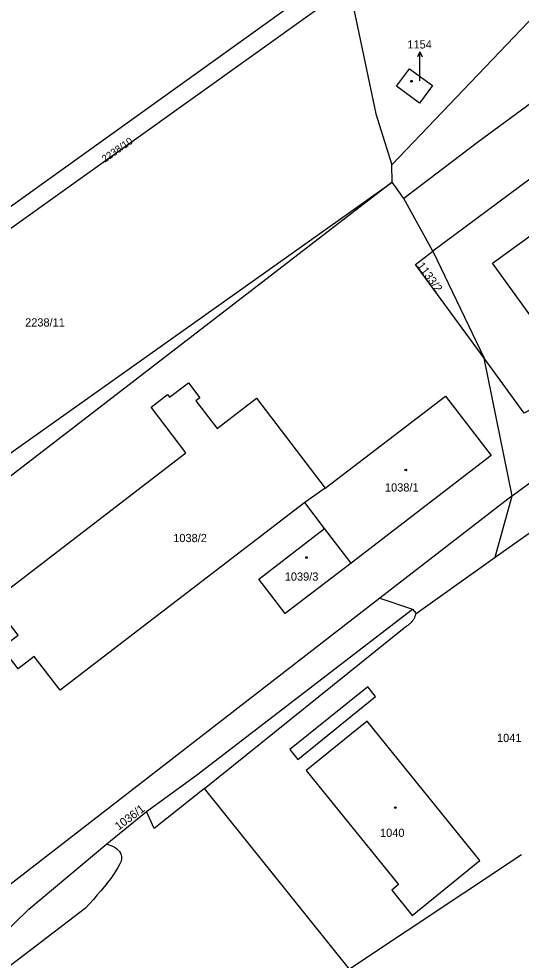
# Model space of a CAD drawing. Extents: x -504988 to -494607, y -1123820 to -1114018.
# Drawn here: x -497790 to -497686, y -1119921.1 to -1119726.4 of the extents above; entities that cross this region are included whole.
import ezdxf

# ---------------------------------------------------------------- set-up
doc = ezdxf.new("R2010")
doc.units = 0
for name, color, linetype in [('Hranice parcel', 7, 'Continuous'), ('Parcelní čísla', 7, 'Continuous'), ('Pop  PČ popisy', 7, 'Continuous'), ('Vnitřní kresba', 7, 'Continuous'), ('Značky budov', 7, 'Continuous')]:
    doc.layers.add(name, color=color, linetype=linetype)

msp = doc.modelspace()

# ---------------------------------------------------------------- linework, layer by layer
at = {"layer": 'Hranice parcel'}
for p, q in [((-497712.77, -1119756.56), (-497641.39, -1119681.81)), ((-497712.73, -1119760.16), (-497712.77, -1119756.56)), ((-497710.32, -1119763.52), (-497712.73, -1119760.16)), ((-497704.31, -1119774.44), (-497710.32, -1119763.52)), ((-497704.31, -1119774.44), (-497693.66, -1119796.55)), ((-497687.89, -1119825.08), (-497693.66, -1119796.55)), ((-497687.89, -1119825.08), (-497658.12, -1119802.96)), ((-497691.39, -1119837.77), (-497658.84, -1119814.66)), ((-497726.56, -1119823.5), (-497730.82, -1119826.44)), ((-497691.39, -1119837.77), (-497687.89, -1119825.08)), ((-497726.69, -1119831.83), (-497730.82, -1119826.44)), ((-497740.31, -1119842.3), (-497726.69, -1119831.83)), ((-497721.21, -1119838.97), (-497726.69, -1119831.83)), ((-497721.21, -1119838.97), (-497734.89, -1119849.42)), ((-497734.89, -1119849.42), (-497740.31, -1119842.3)), ((-497685.93, -1119899.33), (-497721.53, -1119923.01))]:
    msp.add_line(p, q, dxfattribs=at)
for points in [[(-497645.86, -1119712.54), (-497662.11, -1119726.99), (-497677.84, -1119739.37), (-497695.02, -1119751.99), (-497710.32, -1119763.52)], [(-497882.45, -1119817.65), (-497855.81, -1119804.38), (-497819.16, -1119784.75), (-497728.3, -1119719.71), (-497722.54, -1119715.45)], [(-497879.62, -1119821.72), (-497855.11, -1119808.94), (-497818.2, -1119788.6), (-497728.75, -1119724.71), (-497721.57, -1119720.07)], [(-497721.57, -1119720.07), (-497716.12, -1119746.04), (-497712.77, -1119756.56)], [(-497636.29, -1119725.91), (-497655.15, -1119738.3), (-497677.21, -1119754.36), (-497704.31, -1119774.44)], [(-497707.06, -1119743.81), (-497711.81, -1119740.32), (-497709.15, -1119736.69), (-497704.39, -1119740.18), (-497707.06, -1119743.81)], [(-497655.26, -1119750.37), (-497646.41, -1119762.61), (-497683.07, -1119789.13), (-497691.92, -1119776.89), (-497655.26, -1119750.37)], [(-497712.73, -1119760.16), (-497840.62, -1119858.55), (-497853.22, -1119855.66), (-497856.49, -1119854.9)], [(-497856.49, -1119854.9), (-497823.56, -1119838.71), (-497760.24, -1119793.91), (-497712.73, -1119760.16)], [(-497693.66, -1119796.55), (-497707.89, -1119777.2), (-497704.31, -1119774.44)], [(-497658.71, -1119793.22), (-497685.36, -1119807.97), (-497693.66, -1119796.55)], [(-497730.82, -1119826.44), (-497781.48, -1119865.27), (-497786.82, -1119858.3), (-497790.14, -1119860.85), (-497793.53, -1119856.42), (-497790.18, -1119853.85), (-497795.52, -1119846.89), (-497755.41, -1119816.15), (-497762.64, -1119806.71), (-497759.23, -1119804.1), (-497758.81, -1119804.66), (-497754.92, -1119801.68), (-497752.55, -1119804.77), (-497753.35, -1119805.39), (-497748.97, -1119811.11), (-497740.83, -1119804.88), (-497726.56, -1119823.5)], [(-497726.56, -1119823.5), (-497701.64, -1119804.41), (-497692.19, -1119816.73), (-497721.21, -1119838.97)], [(-497687.89, -1119825.08), (-497715.24, -1119846.24), (-497792.81, -1119906.24), (-497802.76, -1119917.15)], [(-497763.55, -1119890.37), (-497753.2, -1119882.83), (-497708.52, -1119848.48), (-497707.77, -1119849.4), (-497691.39, -1119837.77)], [(-497717.87, -1119871.69), (-497730.49, -1119881.9), (-497711.4, -1119905.47), (-497712.8, -1119906.6), (-497708.55, -1119911.85), (-497694.54, -1119900.5), (-497717.87, -1119871.69)], [(-497721.53, -1119923.01), (-497751.56, -1119885.61), (-497762.03, -1119893.9), (-497763.55, -1119890.37)], [(-497823.69, -1119932.44), (-497810.39, -1119927.35), (-497800.81, -1119923.06), (-497787.92, -1119910.54), (-497771.82, -1119897.04), (-497763.55, -1119890.37)]]:
    msp.add_lwpolyline(points, dxfattribs=at)
at = {"layer": 'Pop  PČ popisy'}
for p, q in [((-497706.97, -1119733.22), (-497707.47, -1119734.22)), ((-497706.97, -1119736.22), (-497706.97, -1119733.22)), ((-497706.97, -1119733.22), (-497706.47, -1119734.22)), ((-497706.97, -1119739.22), (-497706.97, -1119736.22))]:
    msp.add_line(p, q, dxfattribs=at)
at = {"layer": 'Vnitřní kresba'}
for p, q in [((-497715.24, -1119846.24), (-497708.52, -1119848.48)), ((-497751.56, -1119885.61), (-497710.22, -1119852.34)), ((-497717.78, -1119864.54), (-497733.91, -1119877.54)), ((-497716.19, -1119866.58), (-497717.78, -1119864.54)), ((-497732.24, -1119879.59), (-497716.19, -1119866.58)), ((-497733.91, -1119877.54), (-497732.24, -1119879.59)), ((-497776.2, -1119910.39), (-497812.49, -1119938.02))]:
    msp.add_line(p, q, dxfattribs=at)
for points in [[(-497710.22, -1119852.34), (-497710.06, -1119852.23), (-497709.9, -1119852.12), (-497709.74, -1119852.01), (-497709.58, -1119851.89), (-497709.42, -1119851.78), (-497709.27, -1119851.67), (-497709.13, -1119851.55), (-497708.99, -1119851.44), (-497708.86, -1119851.32), (-497708.73, -1119851.2), (-497708.62, -1119851.08), (-497708.51, -1119850.96), (-497708.41, -1119850.84), (-497708.33, -1119850.71), (-497708.24, -1119850.58), (-497708.17, -1119850.46), (-497708.11, -1119850.33), (-497708.05, -1119850.2), (-497707.99, -1119850.07), (-497707.95, -1119849.93), (-497707.9, -1119849.8), (-497707.85, -1119849.67), (-497707.81, -1119849.53), (-497707.77, -1119849.4)], [(-497771.82, -1119897.04), (-497771.37, -1119897.22), (-497770.92, -1119897.42), (-497770.5, -1119897.62), (-497770.1, -1119897.83), (-497769.73, -1119898.07), (-497769.42, -1119898.33), (-497769.15, -1119898.62), (-497768.94, -1119898.96), (-497768.81, -1119899.33), (-497768.76, -1119899.74), (-497768.79, -1119900.22), (-497768.92, -1119900.74), (-497769.15, -1119901.32), (-497769.49, -1119901.97), (-497769.91, -1119902.66), (-497770.4, -1119903.4), (-497770.98, -1119904.19), (-497771.61, -1119905.01), (-497772.29, -1119905.85), (-497773.02, -1119906.74), (-497773.78, -1119907.63), (-497774.57, -1119908.54), (-497775.39, -1119909.47), (-497776.2, -1119910.39)]]:
    msp.add_lwpolyline(points, dxfattribs=at)
at = {"layer": 'Značky budov'}
for centre in [(-497708.72, -1119739.29), (-497709.89, -1119819.7), (-497730.44, -1119837.83), (-497712.06, -1119889.56)]:
    msp.add_circle(centre, 0.175, dxfattribs=at)

# ---------------------------------------------------------------- texts
at = {"layer": 'Parcelní čísla'}
for s, p in [('1154', (-497709.56, -1119732.51)), ('2238/11', (-497788.71, -1119790.03)), ('1038/1', (-497714.2, -1119824.17)), ('1038/2', (-497758.04, -1119834.63)), ('1039/3', (-497734.95, -1119842.6)), ('1041', (-497691, -1119875.98)), ('1040', (-497715.22, -1119895.61))]:
    msp.add_text(s, height=1.7, dxfattribs=at).set_placement(p)
for s, height, rotation, p in [('2238/10', 1.5, 35, (-497772.2, -1119756.16)), ('1133/2', 1.7, 306, (-497707.64, -1119777.46)), ('1036/1', 1.7, 37, (-497769.34, -1119894.32))]:
    msp.add_text(s, height=height, rotation=rotation, dxfattribs=at).set_placement(p)

doc.saveas('drawing.dxf')
